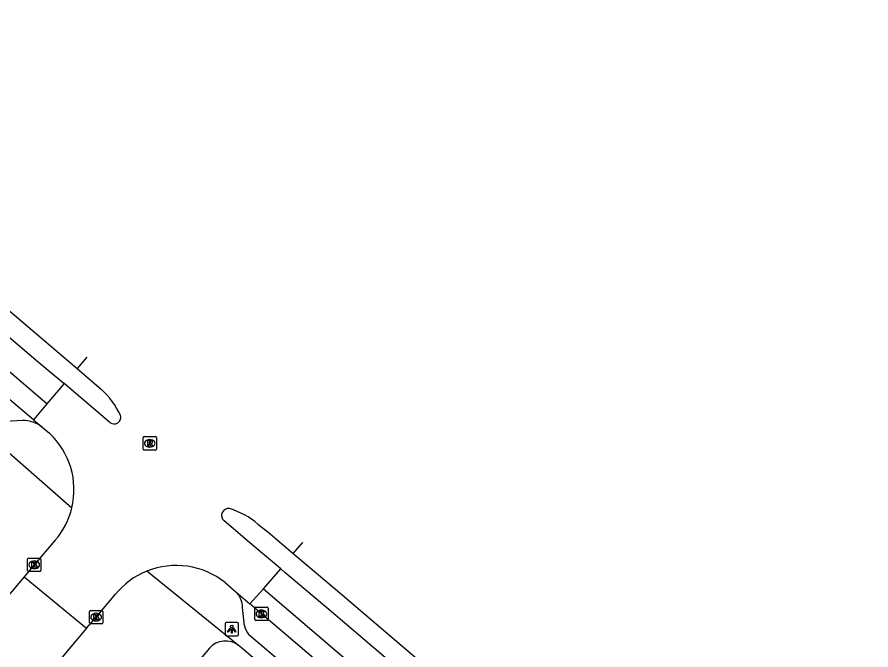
# Model space of a CAD drawing. Extents: x 162532 to 163264, y 381233 to 382042.
# Drawn here: x 163079.7 to 163143.4, y 381775.7 to 381822.9 of the extents above; entities that cross this region are included whole.
import ezdxf

# ---------------------------------------------------------------- set-up
doc = ezdxf.new("R2010")
doc.units = 0
for name, color, linetype in [('IMGEO_Kolk', 7, 'Continuous'), ('IMGEO_Lichtpunt', 7, 'Continuous'), ('IMGEO_Rijbaan_lokaal_gesloten', 7, 'Continuous'), ('IMGEO_Rijbaan_lokaal_open', 7, 'Continuous'), ('IMGEO_Rioolput', 7, 'Continuous'), ('IMGEO_Voetpad_open', 7, 'Continuous')]:
    doc.layers.add(name, color=color, linetype=linetype)

msp = doc.modelspace()

# ---------------------------------------------------------------- linework, layer by layer
at = {"layer": 'IMGEO_Kolk'}
for p, q in [((163080.445, 381781.629), (163080.445, 381782.481)), ((163080.52, 381782.555), (163081.372, 381782.555)), ((163081.446, 381782.481), (163081.446, 381781.629)), ((163080.933, 381782.335), (163080.958, 381782.335)), ((163081.372, 381781.555), (163080.52, 381781.555)), ((163080.956, 381781.775), (163080.931, 381781.775)), ((163085.14, 381778.652), (163085.992, 381778.652)), ((163097.401, 381777.963), (163097.401, 381778.815)), ((163097.476, 381778.889), (163098.328, 381778.889)), ((163097.889, 381778.669), (163097.914, 381778.669)), ((163098.402, 381778.815), (163098.402, 381777.963)), ((163085.065, 381777.726), (163085.065, 381778.578)), ((163085.553, 381778.432), (163085.578, 381778.432)), ((163086.066, 381778.578), (163086.066, 381777.726)), ((163097.912, 381778.109), (163097.887, 381778.109)), ((163085.992, 381777.652), (163085.14, 381777.652)), ((163085.576, 381777.872), (163085.551, 381777.872)), ((163098.328, 381777.889), (163097.476, 381777.889))]:
    msp.add_line(p, q, dxfattribs=at)
for points in [[(163080.445, 381781.629), (163080.445, 381782.481)], [(163080.52, 381782.555), (163081.372, 381782.555)], [(163081.446, 381782.481), (163081.446, 381781.629)], [(163080.766, 381782.255), (163080.889, 381782.255), (163080.889, 381782.104), (163081.019, 381782.255), (163081.183, 381782.255), (163081.037, 381782.104), (163081.19, 381781.855), (163081.038, 381781.855), (163080.953, 381782.019), (163080.889, 381781.952), (163080.889, 381781.855), (163080.766, 381781.855), (163080.766, 381782.255)], [(163081.372, 381781.555), (163080.52, 381781.555)], [(163085.14, 381778.652), (163085.992, 381778.652)], [(163097.401, 381777.963), (163097.401, 381778.815)], [(163097.476, 381778.889), (163098.328, 381778.889)], [(163098.402, 381778.815), (163098.402, 381777.963)], [(163085.065, 381777.726), (163085.065, 381778.578)], [(163085.386, 381778.352), (163085.509, 381778.352), (163085.509, 381778.201), (163085.639, 381778.352), (163085.803, 381778.352), (163085.657, 381778.201), (163085.81, 381777.952), (163085.658, 381777.952), (163085.573, 381778.116), (163085.509, 381778.049), (163085.509, 381777.952), (163085.386, 381777.952), (163085.386, 381778.352)], [(163086.066, 381778.578), (163086.066, 381777.726)], [(163097.722, 381778.589), (163097.845, 381778.589), (163097.845, 381778.438), (163097.975, 381778.589), (163098.139, 381778.589), (163097.993, 381778.438), (163098.146, 381778.189), (163097.994, 381778.189), (163097.909, 381778.353), (163097.845, 381778.286), (163097.845, 381778.189), (163097.722, 381778.189), (163097.722, 381778.589)], [(163085.992, 381777.652), (163085.14, 381777.652)], [(163098.328, 381777.889), (163097.476, 381777.889)]]:
    msp.add_lwpolyline(points, dxfattribs=at)
for centre, start, end in [((163080.522, 381782.479), 91.55205, 178.44795), ((163080.522, 381782.479), 91.55205, 178.44795), ((163081.37, 381782.479), 1.55205, 88.44795), ((163081.37, 381782.479), 1.55205, 88.44795), ((163080.522, 381781.631), 181.55205, 268.44795), ((163080.522, 381781.631), 181.55205, 268.44795), ((163081.37, 381781.631), 271.55205, 358.44795), ((163081.37, 381781.631), 271.55205, 358.44795), ((163085.142, 381778.576), 91.55205, 178.44795), ((163085.142, 381778.576), 91.55205, 178.44795), ((163085.99, 381778.576), 1.55205, 88.44795), ((163085.99, 381778.576), 1.55205, 88.44795), ((163097.478, 381778.813), 91.55205, 178.44795), ((163097.478, 381778.813), 91.55205, 178.44795), ((163098.326, 381778.813), 1.55205, 88.44795), ((163098.326, 381778.813), 1.55205, 88.44795), ((163097.478, 381777.965), 181.55205, 268.44795), ((163097.478, 381777.965), 181.55205, 268.44795), ((163098.326, 381777.965), 271.55205, 358.44795), ((163098.326, 381777.965), 271.55205, 358.44795), ((163085.142, 381777.728), 181.55205, 268.44795), ((163085.142, 381777.728), 181.55205, 268.44795), ((163085.99, 381777.728), 271.55205, 358.44795), ((163085.99, 381777.728), 271.55205, 358.44795)]:
    msp.add_arc(centre, 0.0765, start, end, dxfattribs=at)
for centre, major_axis, ratio, start_param, end_param in [((163080.932, 381782.055), (-0.387, 0.002), 0.722429, 4.712389, 7.853982), ((163080.957, 381782.055), (-0.39, 0.002), 0.717154, 1.570796, 4.712389), ((163097.888, 381778.389), (-0.387, 0.002), 0.722429, 4.712389, 7.853982), ((163097.913, 381778.389), (-0.39, 0.002), 0.717154, 1.570796, 4.712389), ((163085.552, 381778.152), (-0.387, 0.002), 0.722429, 4.712389, 7.853982), ((163085.577, 381778.152), (-0.39, 0.002), 0.717154, 1.570796, 4.712389)]:
    msp.add_ellipse(centre, major_axis=major_axis, ratio=ratio, start_param=start_param, end_param=end_param, dxfattribs=at)
at = {"layer": 'IMGEO_Lichtpunt'}
for p, q in [((163095.183, 381777.651), (163095.183, 381776.844)), ((163095.183, 381777.651), (163095.183, 381776.844)), ((163096.085, 381777.746), (163095.277, 381777.746)), ((163096.085, 381777.746), (163095.277, 381777.746)), ((163096.179, 381776.844), (163096.179, 381777.651)), ((163096.179, 381776.844), (163096.179, 381777.651)), ((163095.277, 381776.75), (163096.085, 381776.75)), ((163095.277, 381776.75), (163096.085, 381776.75))]:
    msp.add_line(p, q, dxfattribs=at)
for points in [[(163095.557, 381777.315), (163095.596, 381777.287), (163095.408, 381777.025), (163095.37, 381777.052), (163095.557, 381777.315)], [(163095.659, 381777.267), (163095.706, 381777.267), (163095.706, 381776.945), (163095.659, 381776.945), (163095.659, 381777.267)], [(163095.769, 381777.287), (163095.807, 381777.314), (163095.994, 381777.052), (163095.955, 381777.024), (163095.769, 381777.287)]]:
    msp.add_lwpolyline(points, dxfattribs=at)
msp.add_circle((163095.682, 381777.449), 0.0994, dxfattribs=at)
for centre, start, end in [((163095.277, 381777.651), 90, 180), ((163095.277, 381777.651), 90, 180), ((163096.085, 381777.651), 0, 90), ((163096.085, 381777.651), 0, 90), ((163095.277, 381776.844), 180, 270), ((163095.277, 381776.844), 180, 270), ((163096.085, 381776.844), 270, 0), ((163096.085, 381776.844), 270, 360)]:
    msp.add_arc(centre, 0.0946, start, end, dxfattribs=at)
at = {"layer": 'IMGEO_Rijbaan_lokaal_gesloten'}
for points in [[(163053.344, 381822.93), (163055.404, 381821.166), (163082.143, 381798.414), (163084.143, 381796.698)], [(163052.361, 381821.799), (163054.445, 381820.01), (163081.228, 381797.213), (163083.169, 381795.572)], [(163081.895, 381794.076), (163051.125, 381820.377)], [(163080.88, 381792.883), (163049.97, 381819.047)], [(163084.88, 381797.542), (163084.88, 381797.542), (163084.143, 381796.698)], [(163084.143, 381796.698), (163085.957, 381795.141)], [(163083.169, 381795.572), (163081.895, 381794.076)], [(163086.59, 381792.678), (163083.169, 381795.572)], [(163081.895, 381794.076), (163080.88, 381792.883)], [(163080.88, 381792.883), (163081.528, 381792.334)], [(163081.528, 381792.334), (163082.072, 381791.871)], [(163099.344, 381781.75), (163097.361, 381783.415), (163095.121, 381785.336)], [(163097.638, 381785.086), (163098.372, 381784.51), (163100.263, 381782.892)], [(163082.507, 381783.885), (163080.943, 381782.054), (163080.187, 381781.159)], [(163100.263, 381782.892), (163100.988, 381783.719), (163100.988, 381783.719)], [(163100.263, 381782.892), (163100.557, 381782.64), (163103.757, 381779.952), (163137.307, 381751.325), (163142.712, 381746.803), (163143.388, 381746.217)], [(163080.187, 381781.159), (163084.856, 381777.318)], [(163098.044, 381780.269), (163099.344, 381781.75)], [(163142.405, 381745.095), (163136.423, 381750.187), (163102.793, 381778.853), (163099.658, 381781.486), (163099.344, 381781.75)], [(163095.193, 381780.73), (163095.819, 381780.196), (163095.999, 381780.039)], [(163095.999, 381780.039), (163097.045, 381779.131)], [(163097.045, 381779.131), (163098.044, 381780.269)], [(163098.044, 381780.269), (163119.86, 381761.594), (163141.089, 381743.606)], [(163084.856, 381777.318), (163085.561, 381778.153), (163087.007, 381779.861)], [(163139.892, 381742.724), (163137.065, 381745.1), (163131.293, 381750), (163121.572, 381758.252), (163107.208, 381770.455), (163097.898, 381778.39), (163097.045, 381779.131)]]:
    msp.add_lwpolyline(points, dxfattribs=at)
for centre, radius, start, end in [((163081.836, 381790.621), 6.116, 25.16421, 47.64319), ((163086.904, 381793.06), 0.495, 230.56303, 19.08595), ((163078.165, 381787.653), 5.749, 346.47131, 47.19346), ((163078.182, 381787.646), 5.731, 318.99387, 346.5034), ((163095.442, 381785.74), 0.516, 81.50483, 231.53931), ((163093.727, 381780.476), 6.045, 49.69118, 72.77026), ((163091.542, 381776.141), 5.864, 51.49848, 112.10164), ((163091.54, 381776.138), 5.866, 112.06847, 140.60115)]:
    msp.add_arc(centre, radius, start, end, dxfattribs=at)
at = {"layer": 'IMGEO_Rijbaan_lokaal_open'}
for points in [[(163080.187, 381781.159), (163077.938, 381778.496), (163076.781, 381777.126), (163063.43, 381761.353)], [(163084.856, 381777.318), (163082.504, 381774.529), (163082.17, 381774.133), (163082.071, 381774.015), (163082.006, 381773.88)]]:
    msp.add_lwpolyline(points, dxfattribs=at)
at = {"layer": 'IMGEO_Rioolput'}
for p, q in [((163089.067, 381790.692), (163089.067, 381791.544)), ((163089.142, 381791.618), (163089.994, 381791.618)), ((163089.555, 381791.398), (163089.58, 381791.398)), ((163090.068, 381791.544), (163090.068, 381790.692)), ((163089.578, 381790.838), (163089.553, 381790.838)), ((163089.994, 381790.618), (163089.142, 381790.618))]:
    msp.add_line(p, q, dxfattribs=at)
for points in [[(163089.067, 381790.692), (163089.067, 381791.544)], [(163089.142, 381791.618), (163089.994, 381791.618)], [(163090.068, 381791.544), (163090.068, 381790.692)], [(163089.656, 381791.316), (163089.404, 381791.318), (163089.404, 381790.918)], [(163089.404, 381790.918), (163089.528, 381790.918), (163089.528, 381791.08), (163089.539, 381791.08)], [(163089.582, 381791.237), (163089.528, 381791.237), (163089.528, 381791.156)], [(163089.528, 381791.156), (163089.58, 381791.156)], [(163089.586, 381791.051), (163089.657, 381790.918), (163089.797, 381790.918), (163089.732, 381791.044)], [(163089.994, 381790.618), (163089.142, 381790.618)]]:
    msp.add_lwpolyline(points, dxfattribs=at)
for centre, radius, start, end in [((163089.144, 381791.542), 0.0765, 91.55205, 178.44795), ((163089.144, 381791.542), 0.0765, 91.55205, 178.44795), ((163089.992, 381791.542), 0.0765, 1.55205, 88.44795), ((163089.992, 381791.542), 0.0765, 1.55205, 88.44795), ((163089.538, 381791.027), 0.0533, 26.02933, 88.69889), ((163089.564, 381791.345), 0.19, 274.7715, 282.96867), ((163089.588, 381791.141), 0.0964, 77.00612, 93.18647), ((163089.602, 381791.198), 0.0378, 276.66336, 79.67722), ((163089.655, 381791.206), 0.109, 350.36119, 89.41601), ((163089.653, 381791.206), 0.112, 277.58423, 350.98172), ((163089.637, 381790.991), 0.108, 29.51342, 73.79051), ((163089.144, 381790.694), 0.0765, 181.55205, 268.44795), ((163089.144, 381790.694), 0.0765, 181.55205, 268.44795), ((163089.992, 381790.694), 0.0765, 271.55205, 358.44795), ((163089.992, 381790.694), 0.0765, 271.55205, 358.44795)]:
    msp.add_arc(centre, radius, start, end, dxfattribs=at)
for centre, major_axis, ratio, start_param, end_param in [((163089.554, 381791.118), (-0.387, 0.002), 0.722429, 4.712389, 7.853982), ((163089.579, 381791.118), (-0.39, 0.002), 0.717154, 1.570796, 4.712389)]:
    msp.add_ellipse(centre, major_axis=major_axis, ratio=ratio, start_param=start_param, end_param=end_param, dxfattribs=at)
at = {"layer": 'IMGEO_Voetpad_open'}
for points in [[(163080.082, 381792.811), (163078.793, 381792.751)], [(163077.42, 381791.832), (163083.755, 381786.308)], [(163096.198, 381776.027), (163089.336, 381781.574)], [(163096.649, 381777.504), (163096.495, 381778.865)], [(163136.344, 381743.385), (163128.555, 381750), (163096.971, 381776.822)], [(163094.015, 381775.841), (163091.707, 381773.092)], [(163104.377, 381769.068), (163096.264, 381775.972), (163096.231, 381776), (163096.198, 381776.027)]]:
    msp.add_lwpolyline(points, dxfattribs=at)
for centre, radius, start, end in [((163080.166, 381790.635), 2.178, 51.28256, 92.20453), ((163094.804, 381778.842), 1.692, 0.77391, 45.03297), ((163097.944, 381777.699), 1.31, 188.54059, 222.00722), ((163095.206, 381774.763), 1.606, 51.87406, 137.86606)]:
    msp.add_arc(centre, radius, start, end, dxfattribs=at)

doc.saveas('drawing.dxf')
